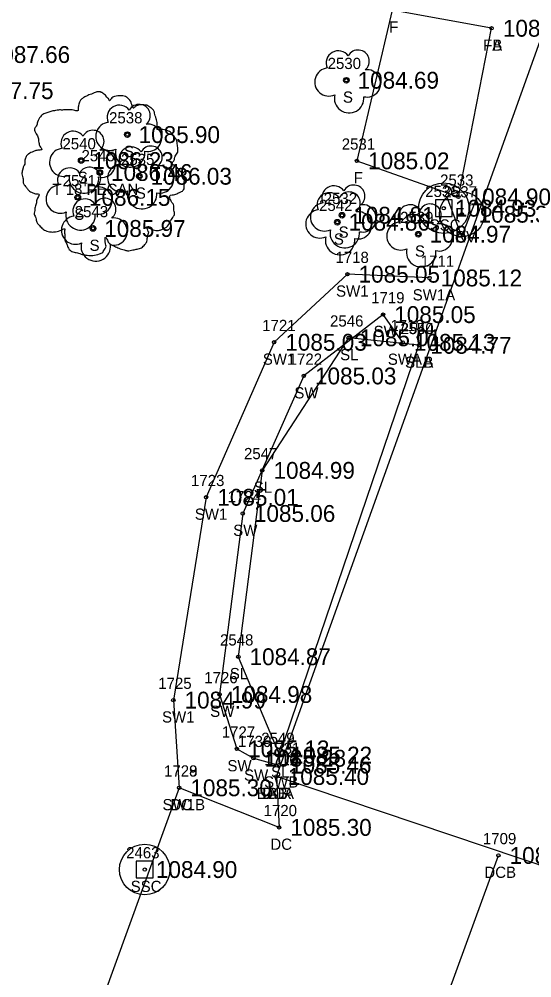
# Model space of a CAD drawing. Extents: x 1578957 to 1581675, y 1115963 to 1120391.
# Drawn here: x 1580775.5 to 1580821.2, y 1119311 to 1119396.4 of the extents above; entities that cross this region are included whole.
import ezdxf

# ---------------------------------------------------------------- set-up
doc = ezdxf.new("R2010")
doc.units = 0
for name, color, linetype in [('RD_EX_Bldg', 7, 'Continuous'), ('RD_EX_Bldg_txCode', 7, 'Continuous'), ('RD_EX_BldgApp', 7, 'Continuous'), ('RD_EX_Conc', 7, 'Continuous'), ('RD_EX_Conc_txCode', 7, 'Continuous'), ('RD_EX_Misc_txCode', 7, 'Continuous'), ('RD_EX_TX_Bldg_ELEV', 7, 'Continuous'), ('RD_EX_TX_Conc_ELEV', 7, 'Continuous'), ('RD_EX_TX_Misc_ELEV', 7, 'Continuous'), ('RD_EX_TX_UT_ELEV', 7, 'Continuous'), ('RD_EX_TX_VEG_ELEV', 7, 'Continuous'), ('RD_EX_UT', 7, 'Continuous'), ('RD_EX_UT_txCode', 7, 'Continuous'), ('RD_EX_VEG', 7, 'Continuous'), ('RD_EX_VEG_txCode', 7, 'Continuous'), ('RD_SMD_Locator', 7, 'Continuous')]:
    doc.layers.add(name, color=color, linetype=linetype)

msp = doc.modelspace()

# ---------------------------------------------------------------- linework, layer by layer
at = {"layer": 'RD_EX_Bldg'}
msp.add_lwpolyline([(1580798.468, 1119328.915), (1580823.245, 1119398.051), (1580851.235, 1119388.623), (1580826.458, 1119319.487), (1580798.468, 1119328.915)], dxfattribs=at)
at = {"layer": 'RD_EX_BldgApp'}
for q in [(1580813.679, 1119380.521), (1580816.305, 1119380.484)]:
    msp.add_line((1580814.983, 1119377.039), q, dxfattribs=at)
for radius in [2, 0.15]:
    msp.add_circle((1580814.983, 1119379.031), radius, dxfattribs=at)
at = {"layer": 'RD_EX_Conc'}
for points in [[(1580812.099, 1119373.348), (1580804.783, 1119373.682), (1580798.258, 1119367.618), (1580792.2, 1119353.801), (1580789.277, 1119335.725), (1580789.797, 1119327.911)], [(1580809.721, 1119367.609), (1580807.963, 1119370.086), (1580800.901, 1119364.616), (1580795.457, 1119352.359), (1580793.403, 1119336.23), (1580794.938, 1119331.377), (1580796.419, 1119330.545), (1580798.68, 1119329.93)], [(1580798.468, 1119328.915), (1580798.703, 1119324.382), (1580789.797, 1119327.911), (1580780.777, 1119303.024), (1580776.129, 1119292.294), (1580769.562, 1119284.974), (1580747.893, 1119269.222), (1580734.353, 1119264.625), (1580723.653, 1119263.023), (1580716.195, 1119263.307), (1580710.457, 1119268.629)], [(1580700.899, 1119243.149), (1580707.938, 1119242.342), (1580725.733, 1119233.323), (1580737.409, 1119227.45), (1580747.386, 1119244.583), (1580757.331, 1119252.187), (1580765.763, 1119255.83), (1580772.173, 1119256.309), (1580786.734, 1119268.237), (1580804.517, 1119285.523), (1580810.015, 1119299.315), (1580818.242, 1119321.881)]]:
    msp.add_lwpolyline(points, dxfattribs=at)
at = {"layer": 'RD_EX_UT'}
for p, q in [((1580814.122, 1119380.316), (1580812.622, 1119380.316)), ((1580812.622, 1119380.316), (1580812.622, 1119378.816)), ((1580814.122, 1119378.816), (1580814.122, 1119380.316)), ((1580812.622, 1119378.816), (1580814.122, 1119378.816)), ((1580787.476, 1119321.373), (1580785.976, 1119321.373)), ((1580785.976, 1119321.373), (1580785.976, 1119319.873)), ((1580787.476, 1119319.873), (1580787.476, 1119321.373)), ((1580785.976, 1119319.873), (1580787.476, 1119319.873))]:
    msp.add_line(p, q, dxfattribs=at)
for centre in [(1580813.372, 1119379.566), (1580786.726, 1119320.623)]:
    msp.add_circle(centre, 2.25, dxfattribs=at)
at = {"layer": 'RD_EX_VEG'}
for points in [[(1580817.637, 1119395.604), (1580808.789, 1119397.227), (1580805.63, 1119383.786), (1580814.676, 1119380.576), (1580817.637, 1119395.604)], [(1580811.162, 1119367.348), (1580804.893, 1119368.018), (1580797.202, 1119356.2), (1580795.067, 1119339.591), (1580798.738, 1119330.822), (1580811.162, 1119367.348)]]:
    msp.add_lwpolyline(points, dxfattribs=at)
for centre, radius in [((1580804.695, 1119390.972), 0.25), ((1580785.184, 1119386.128), 0.25), ((1580781.067, 1119383.813), 0.25), ((1580782.726, 1119382.75), 0.25), ((1580782.714, 1119382.731), 0.0001), ((1580786.243, 1119382.416), 0.25), ((1580780.763, 1119380.531), 0.25), ((1580804.309, 1119378.94), 0.25), ((1580782.122, 1119377.764), 0.25), ((1580803.889, 1119378.32), 0.25), ((1580811.112, 1119377.249), 0.25)]:
    msp.add_circle(centre, radius, dxfattribs=at)
for centre, radius, start, end in [((1580803.974, 1119392.519), 1.084, 34.97629, 204.75602), ((1580805.74, 1119392.674), 0.995, 308.76261, 152.04674), ((1580803.131, 1119390.816), 1.257, 96.45179, 294.73401), ((1580806.534, 1119390.693), 1.218, 256.56668, 98.10463), ((1580804.94, 1119389.376), 1.318, 166.88266, 5.75893), ((1580784.463, 1119387.675), 1.084, 34.97629, 204.75602), ((1580786.23, 1119387.83), 0.995, 308.76261, 152.04674), ((1580783.621, 1119385.973), 1.257, 96.45179, 294.73401), ((1580780.346, 1119385.36), 1.084, 34.97629, 204.75602), ((1580782.112, 1119385.515), 0.995, 308.76261, 152.04674), ((1580787.024, 1119385.849), 1.218, 256.56668, 98.10463), ((1580779.503, 1119383.658), 1.257, 96.45179, 294.73401), ((1580782.907, 1119383.534), 1.218, 256.56668, 98.10463), ((1580785.43, 1119384.532), 1.318, 166.88266, 5.75893), ((1580785.522, 1119383.963), 1.084, 34.97629, 204.75602), ((1580787.288, 1119384.118), 0.995, 308.76261, 152.04674), ((1580780.042, 1119382.078), 1.084, 34.97629, 204.75602), ((1580781.808, 1119382.233), 0.995, 308.76261, 152.04674), ((1580784.679, 1119382.26), 1.257, 96.45179, 294.73401), ((1580788.083, 1119382.136), 1.218, 256.56668, 98.10463), ((1580781.313, 1119382.217), 1.318, 166.88266, 5.75893), ((1580779.199, 1119380.376), 1.257, 96.45179, 294.73401), ((1580782.603, 1119380.252), 1.218, 256.56668, 98.10463), ((1580803.587, 1119380.487), 1.084, 34.97629, 204.75602), ((1580805.354, 1119380.642), 0.995, 308.76261, 152.04674), ((1580781.401, 1119379.312), 1.084, 34.97629, 204.75602), ((1580783.167, 1119379.466), 0.995, 308.76261, 152.04674), ((1580786.489, 1119380.819), 1.318, 166.88266, 5.75893), ((1580803.168, 1119379.867), 1.084, 34.97629, 204.75602), ((1580804.934, 1119380.022), 0.995, 308.76261, 152.04674), ((1580802.745, 1119378.785), 1.257, 96.45179, 294.73401), ((1580806.148, 1119378.661), 1.218, 256.56668, 98.10463), ((1580810.391, 1119378.796), 1.084, 34.97629, 204.75602), ((1580812.157, 1119378.951), 0.995, 308.76261, 152.04674), ((1580780.558, 1119377.609), 1.257, 96.45179, 294.73401), ((1580781.009, 1119378.935), 1.318, 166.88266, 5.75893), ((1580783.961, 1119377.485), 1.218, 256.56668, 98.10463), ((1580802.325, 1119378.164), 1.257, 96.45179, 294.73401), ((1580805.729, 1119378.04), 1.218, 256.56668, 98.10463), ((1580809.548, 1119377.093), 1.257, 96.45179, 294.73401), ((1580812.952, 1119376.969), 1.218, 256.56668, 98.10463), ((1580804.135, 1119376.723), 1.318, 166.88266, 5.75893), ((1580804.554, 1119377.344), 1.318, 166.88266, 5.75893), ((1580782.367, 1119376.168), 1.318, 166.88266, 5.75893), ((1580811.358, 1119375.652), 1.318, 166.88266, 5.75893)]:
    msp.add_arc(centre, radius, start, end, dxfattribs=at)
for points in [[(1580782.858, 1119389.917), (1580782.558, 1119389.942), (1580782.234, 1119389.842), (1580781.984, 1119389.743), (1580781.759, 1119389.668), (1580781.534, 1119389.568), (1580781.234, 1119389.393), (1580781.009, 1119389.193), (1580780.884, 1119388.943), (1580780.834, 1119388.718), (1580780.784, 1119388.443), (1580780.784, 1119388.268), (1580780.659, 1119388.243), (1580780.509, 1119388.268), (1580780.259, 1119388.343), (1580780.01, 1119388.343), (1580779.76, 1119388.343), (1580779.41, 1119388.318), (1580779.06, 1119388.318), (1580778.785, 1119388.268), (1580778.46, 1119388.218), (1580778.085, 1119388.093), (1580777.736, 1119387.968), (1580777.436, 1119387.718), (1580777.186, 1119387.244), (1580777.061, 1119386.894), (1580776.911, 1119386.644), (1580777.061, 1119386.194), (1580777.236, 1119385.844), (1580777.261, 1119385.644), (1580777.336, 1119385.22), (1580777.436, 1119384.995), (1580777.561, 1119384.795), (1580777.486, 1119384.77), (1580777.111, 1119384.72), (1580776.811, 1119384.62), (1580776.386, 1119384.395), (1580776.161, 1119384.17), (1580776.061, 1119383.845), (1580776.036, 1119383.495), (1580775.936, 1119383.295), (1580775.861, 1119383.02), (1580775.836, 1119382.945), (1580775.786, 1119382.621), (1580775.886, 1119382.171), (1580775.911, 1119381.821), (1580776.036, 1119381.596), (1580776.186, 1119381.421), (1580776.361, 1119381.171), (1580776.761, 1119380.946), (1580777.086, 1119380.846), (1580777.286, 1119380.821), (1580777.111, 1119380.322), (1580777.061, 1119379.972), (1580776.936, 1119379.572), (1580776.936, 1119379.497), (1580776.886, 1119379.022), (1580777.036, 1119378.697), (1580777.111, 1119378.323), (1580777.286, 1119378.098), (1580777.561, 1119377.798), (1580777.885, 1119377.573), (1580778.385, 1119377.448), (1580778.785, 1119377.473), (1580779.36, 1119377.648), (1580779.61, 1119377.723), (1580779.585, 1119377.548), (1580779.61, 1119377.173), (1580779.61, 1119376.748), (1580779.76, 1119376.423), (1580779.86, 1119376.148), (1580780.01, 1119375.899), (1580780.334, 1119375.674), (1580780.734, 1119375.599), (1580781.159, 1119375.449), (1580781.609, 1119375.374), (1580782.109, 1119375.349), (1580782.708, 1119375.499), (1580782.983, 1119375.624), (1580783.083, 1119375.799), (1580783.283, 1119376.173), (1580783.233, 1119376.398), (1580783.258, 1119376.998), (1580783.358, 1119376.823), (1580783.533, 1119376.473), (1580784.033, 1119376.173), (1580784.433, 1119375.999), (1580784.907, 1119375.849), (1580785.207, 1119375.774), (1580785.682, 1119375.849), (1580786.057, 1119375.924), (1580786.432, 1119376.049), (1580786.732, 1119376.323), (1580786.907, 1119376.598), (1580786.957, 1119376.873), (1580787.031, 1119377.248), (1580787.081, 1119377.423)], [(1580787.081, 1119377.423), (1580787.007, 1119377.598), (1580786.957, 1119377.848), (1580787.031, 1119377.823), (1580787.206, 1119377.773), (1580787.481, 1119377.648), (1580787.706, 1119377.573), (1580788.031, 1119377.598), (1580788.306, 1119377.698), (1580788.756, 1119377.973), (1580789.031, 1119378.447), (1580789.305, 1119378.847), (1580789.38, 1119379.172), (1580789.33, 1119379.397), (1580789.305, 1119379.897), (1580789.106, 1119380.147), (1580789.056, 1119380.272), (1580788.956, 1119380.671), (1580789.031, 1119380.721), (1580789.305, 1119380.771), (1580789.68, 1119380.896), (1580789.955, 1119381.021), (1580790.18, 1119381.196), (1580790.255, 1119381.421), (1580790.23, 1119381.821), (1580790.28, 1119382.221), (1580790.205, 1119382.371), (1580790.105, 1119382.521), (1580790.03, 1119382.721), (1580789.88, 1119382.87), (1580789.78, 1119383.02), (1580789.68, 1119383.12), (1580789.555, 1119383.27), (1580789.38, 1119383.395), (1580789.231, 1119383.445), (1580789.181, 1119383.595), (1580789.33, 1119383.795), (1580789.38, 1119383.895), (1580789.405, 1119384.12), (1580789.63, 1119384.47), (1580789.68, 1119384.87), (1580789.63, 1119385.294), (1580789.58, 1119385.569), (1580789.43, 1119385.844), (1580789.231, 1119386.094), (1580789.106, 1119386.269), (1580788.931, 1119386.394), (1580788.606, 1119386.519), (1580788.356, 1119386.569), (1580788.006, 1119386.569), (1580787.806, 1119386.619), (1580787.831, 1119386.669), (1580787.831, 1119386.819), (1580787.831, 1119387.094), (1580787.756, 1119387.543), (1580787.606, 1119388.043), (1580787.606, 1119388.068), (1580787.506, 1119388.318), (1580787.281, 1119388.518), (1580787.106, 1119388.618), (1580786.907, 1119388.743), (1580786.657, 1119388.768), (1580786.357, 1119388.768), (1580786.082, 1119388.718), (1580785.882, 1119388.618), (1580785.707, 1119388.493), (1580785.632, 1119388.643), (1580785.532, 1119388.943), (1580785.482, 1119389.093), (1580785.332, 1119389.268), (1580785.107, 1119389.468), (1580784.657, 1119389.593), (1580784.033, 1119389.518), (1580783.733, 1119389.318), (1580783.583, 1119389.143), (1580783.533, 1119389.268), (1580783.333, 1119389.468), (1580783.233, 1119389.643), (1580783.058, 1119389.768), (1580782.908, 1119389.867), (1580782.808, 1119389.917)]]:
    msp.add_spline(points, degree=3, dxfattribs=at)
at = {"layer": 'RD_SMD_Locator'}
for centre in [(1580817.637, 1119395.604), (1580817.637, 1119395.604), (1580804.695, 1119390.972), (1580785.184, 1119386.128), (1580781.067, 1119383.813), (1580805.63, 1119383.786), (1580782.726, 1119382.75), (1580786.243, 1119382.416), (1580780.763, 1119380.531), (1580814.676, 1119380.576), (1580813.372, 1119379.566), (1580804.309, 1119378.94), (1580782.122, 1119377.764), (1580803.889, 1119378.32), (1580811.112, 1119377.249), (1580804.783, 1119373.682), (1580812.099, 1119373.348), (1580807.963, 1119370.086), (1580798.258, 1119367.618), (1580804.893, 1119368.018), (1580809.721, 1119367.609), (1580811.162, 1119367.348), (1580811.162, 1119367.348), (1580800.901, 1119364.616), (1580797.202, 1119356.2), (1580792.2, 1119353.801), (1580795.457, 1119352.359), (1580795.067, 1119339.591), (1580789.277, 1119335.725), (1580793.403, 1119336.23), (1580794.938, 1119331.377), (1580798.738, 1119330.822), (1580796.419, 1119330.545), (1580798.68, 1119329.93), (1580798.468, 1119328.915), (1580798.468, 1119328.915), (1580798.468, 1119328.915), (1580789.797, 1119327.911), (1580789.797, 1119327.911), (1580798.703, 1119324.382), (1580818.242, 1119321.881), (1580786.726, 1119320.623)]:
    msp.add_circle(centre, 0.15, dxfattribs=at)

# ---------------------------------------------------------------- texts
at = {"layer": 'RD_EX_Bldg_txCode'}
for s, p in [('1716', (1580797.381, 1119329.915)), ('1712', (1580797.405, 1119329.915)), ('BA R', (1580796.712, 1119326.915)), ('BB', (1580797.688, 1119326.915))]:
    msp.add_text(s, height=1, dxfattribs=at).set_placement(p)
at = {"layer": 'RD_EX_Conc_txCode'}
for s, p in [('1718', (1580803.72, 1119374.682)), ('1711', (1580811.319, 1119374.348)), ('SW1', (1580803.775, 1119371.682)), ('1719', (1580806.9, 1119371.086)), ('SW1A', (1580810.602, 1119371.348)), ('1721', (1580797.195, 1119368.618)), ('1710', (1580808.618, 1119368.609)), ('SW', (1580807.121, 1119368.086)), ('SW1', (1580797.25, 1119365.618)), ('1722', (1580799.554, 1119365.616)), ('SWA', (1580808.39, 1119365.609)), ('SW', (1580800.058, 1119362.616)), ('1723', (1580790.853, 1119354.801)), ('1724', (1580794.111, 1119353.359)), ('SW1', (1580791.192, 1119351.801)), ('SW', (1580794.614, 1119350.359)), ('1725', (1580787.931, 1119336.725)), ('1726', (1580792.033, 1119337.23)), ('SW', (1580792.56, 1119334.23)), ('SW1', (1580788.27, 1119333.725)), ('1727', (1580793.592, 1119332.377)), ('1730', (1580795.033, 1119331.545)), ('1731', (1580797.617, 1119330.93)), ('1717', (1580797.405, 1119329.915)), ('1728', (1580788.45, 1119328.911)), ('1729', (1580788.45, 1119328.911)), ('SW', (1580794.096, 1119329.377)), ('SW', (1580795.576, 1119328.545)), ('SWB', (1580797.365, 1119327.93)), ('DCA', (1580797.2, 1119326.915)), ('SW1B', (1580788.316, 1119325.911)), ('DC', (1580789.017, 1119325.911)), ('1720', (1580797.317, 1119325.382)), ('1709', (1580816.856, 1119322.881)), ('DC', (1580797.923, 1119322.382)), ('DCB', (1580816.99, 1119319.881))]:
    msp.add_text(s, height=1, dxfattribs=at).set_placement(p)
at = {"layer": 'RD_EX_Misc_txCode'}
for s, p in [('2537', (1580813.353, 1119380.531)), ('IRV', (1580814.022, 1119376.531))]:
    msp.add_text(s, height=1, dxfattribs=at).set_placement(p)
at = {"layer": 'RD_EX_TX_Bldg_ELEV'}
msp.add_text('1085.40', height=1.5, dxfattribs=at).set_placement((1580799.468, 1119328.165))
msp.add_text('1085.40', height=1.5, dxfattribs=at).set_placement((1580799.468, 1119328.165))
at = {"layer": 'RD_EX_TX_Conc_ELEV'}
for s, p in [('1085.05', (1580805.783, 1119372.932)), ('1085.12', (1580813.099, 1119372.598)), ('1085.05', (1580808.963, 1119369.336)), ('1085.03', (1580799.258, 1119366.868)), ('1085.13', (1580810.721, 1119366.859)), ('1085.03', (1580801.901, 1119363.866)), ('1085.01', (1580793.2, 1119353.051)), ('1085.06', (1580796.457, 1119351.609)), ('1084.98', (1580794.403, 1119335.48)), ('1084.99', (1580790.277, 1119334.975)), ('1085.13', (1580795.938, 1119330.627)), ('1085.28', (1580797.419, 1119329.795)), ('1085.46', (1580799.68, 1119329.18)), ('1085.40', (1580799.468, 1119328.165)), ('1085.30', (1580790.797, 1119327.161)), ('1085.30', (1580790.797, 1119327.161)), ('1085.30', (1580799.703, 1119323.632)), ('1085.37', (1580819.242, 1119321.131))]:
    msp.add_text(s, height=1.5, dxfattribs=at).set_placement(p)
at = {"layer": 'RD_EX_TX_Misc_ELEV'}
msp.add_text('1085.34', height=1.5, dxfattribs=at).set_placement((1580816.483, 1119378.281))
at = {"layer": 'RD_EX_TX_UT_ELEV'}
for s, p in [('1084.93', (1580814.372, 1119378.816)), ('1084.90', (1580787.726, 1119319.873))]:
    msp.add_text(s, height=1.5, dxfattribs=at).set_placement(p)
at = {"layer": 'RD_EX_TX_VEG_ELEV'}
for s, p in [('1084.40', (1580818.637, 1119394.854)), ('1084.40', (1580818.637, 1119394.854)), ('1087.66', (1580772.833, 1119392.514)), ('1084.69', (1580805.695, 1119390.222)), ('1087.75', (1580771.355, 1119389.295)), ('1085.90', (1580786.184, 1119385.378)), ('1086.23', (1580782.067, 1119383.063)), ('1085.02', (1580806.63, 1119383.036)), ('1086.46', (1580783.726, 1119382)), ('1086.03', (1580787.243, 1119381.666)), ('1086.15', (1580781.763, 1119379.781)), ('1084.90', (1580815.676, 1119379.826)), ('1084.81', (1580805.309, 1119378.19)), ('1084.86', (1580804.889, 1119377.57)), ('1085.97', (1580783.122, 1119377.014)), ('1084.97', (1580812.112, 1119376.499)), ('1085.01', (1580805.893, 1119367.268)), ('1084.77', (1580812.162, 1119366.598)), ('1084.77', (1580812.162, 1119366.598)), ('1084.99', (1580798.202, 1119355.45)), ('1084.87', (1580796.067, 1119338.841)), ('1085.22', (1580799.738, 1119330.072))]:
    msp.add_text(s, height=1.5, dxfattribs=at).set_placement(p)
at = {"layer": 'RD_EX_UT_txCode'}
for s, p in [('2536', (1580811.718, 1119380.566)), ('SSC', (1580812.12, 1119377.566)), ('2463', (1580785.073, 1119321.623)), ('SSC', (1580785.474, 1119318.623))]:
    msp.add_text(s, height=1, dxfattribs=at).set_placement(p)
at = {"layer": 'RD_EX_VEG_txCode'}
for s, p in [('F', (1580808.506, 1119395.227)), ('FA', (1580816.865, 1119393.604)), ('FB', (1580816.881, 1119393.604)), ('2530', (1580803.025, 1119391.972)), ('S', (1580804.388, 1119388.972)), ('2538', (1580783.554, 1119387.128)), ('2540', (1580779.398, 1119384.813)), ('2531', (1580804.283, 1119384.786)), ('2545', (1580781.096, 1119383.75)), ('S', (1580784.877, 1119384.128)), ('2535', (1580784.613, 1119383.416)), ('2541', (1580779.417, 1119381.531)), ('S', (1580780.76, 1119381.813)), ('F', (1580805.346, 1119381.786)), ('2533', (1580813.046, 1119381.576)), ('T 18 PECAN', (1580778.498, 1119380.75)), ('S', (1580785.936, 1119380.416)), ('2542', (1580802.259, 1119379.32)), ('2532', (1580802.679, 1119379.94)), ('S', (1580780.456, 1119378.531)), ('2543', (1580780.492, 1119378.764)), ('F', (1580814.392, 1119378.576)), ('2539', (1580809.482, 1119378.249)), ('S', (1580804.001, 1119376.94)), ('S', (1580803.582, 1119376.32)), ('S', (1580781.815, 1119375.764)), ('S', (1580810.805, 1119375.249)), ('2546', (1580803.239, 1119369.018)), ('2550', (1580809.493, 1119368.348)), ('2544', (1580809.532, 1119368.348)), ('SL', (1580804.137, 1119366.018)), ('SLA', (1580809.918, 1119365.348)), ('SLB', (1580809.934, 1119365.348)), ('2547', (1580795.572, 1119357.2)), ('SL', (1580796.446, 1119354.2)), ('2548', (1580793.437, 1119340.591)), ('SL', (1580794.311, 1119337.591)), ('2549', (1580797.108, 1119331.822)), ('SL', (1580797.982, 1119328.822))]:
    msp.add_text(s, height=1, dxfattribs=at).set_placement(p)

doc.saveas('drawing.dxf')
